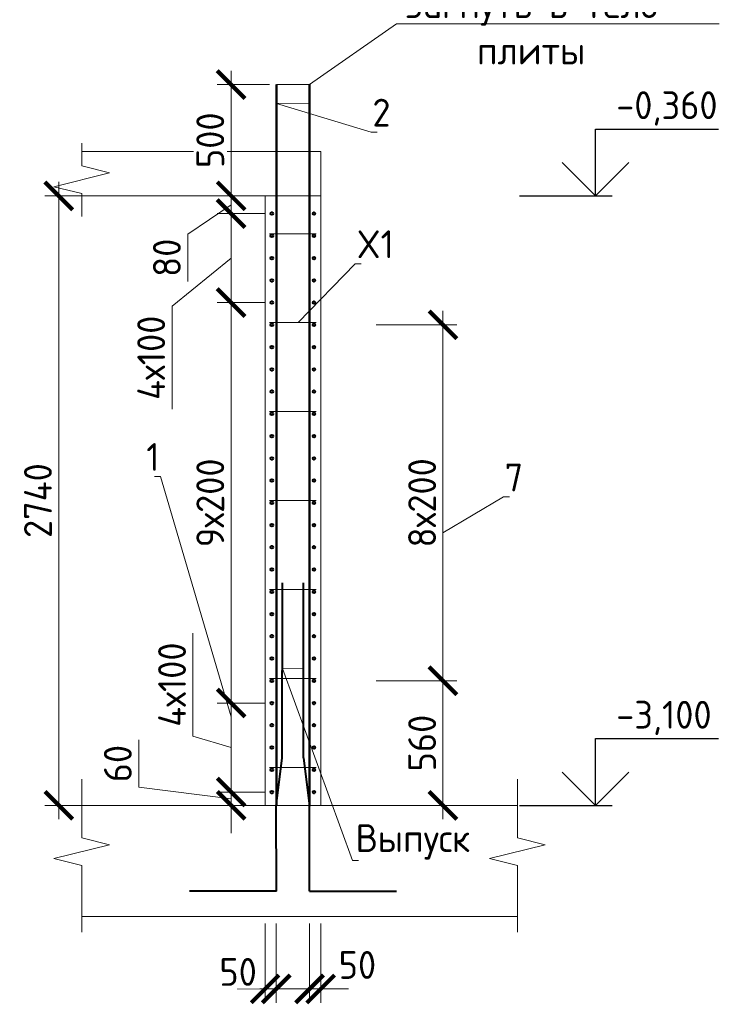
# Model space of a CAD drawing. Header units: millimetres. Extents: x 376598 to 1249954, y -318491 to -22134.
# Tile 275 of 444: x 686096 to 692413, y -123175 to -114323. Entities that reach past the tile are written whole.
import ezdxf
from ezdxf import colors
from ezdxf.entities.mleader import LeaderData, LeaderLine
from ezdxf.math import Vec2, Vec3

# ---------------------------------------------------------------- set-up
doc = ezdxf.new("R2010")
doc.units = ezdxf.units.MM
doc.linetypes.add('01 Штриховая _4 мм_', pattern=[6, 3.5, -2.5])
for name, color, linetype, lineweight in [('AF_Perekritie', 90, 'Continuous', 18), ('AF_Stena', 90, 'Continuous', 18), ('KR_Fundament', 253, 'Continuous', 18), ('Арм_шпильки', 143, 'Continuous', 18), ('Армирование', 3, 'Continuous', 40), ('АрмСтер', 2, 'Continuous', 50), ('подоснова', 151, 'Continuous', 5), ('РАЗМЕРЫ', 1, 'Continuous', 9)]:
    doc.layers.add(name, color=color, linetype=linetype, lineweight=lineweight)
doc.styles.add('GOST-2.304_Type-B', font='GOST_Common.ttf')
doc.dimstyles.new('мой 25', dxfattribs={"dimscale": 100, "dimtxt": 2.5, "dimasz": 2.5, "dimexe": 1.25, "dimexo": 0.625, "dimtad": 1, "dimdec": 0, "dimlfac": 0.5, "dimtxsty": 'GOST-2.304_Type-B', "dimblk": 'ARCHTICK', "dimcen": 2.5, "dimdle": 1.25, "dimaunit": 1, "dimadec": 1, "dimazin": 2, "dimtfac": 1, "dimtdec": 0, "dimtmove": 1, "dimatfit": 3, "dimfxl": 6, "dimfxlon": 1, "dimtfill": 1, "dimlwd": -1, "dimlwe": -1, "dimarcsym": 0})

# ---------------------------------------------------------------- blocks, each defined once
blk = doc.blocks.new('_None')
blk = doc.blocks.new('_ArchTick')
at = {"color": 0, "linetype": 'ByBlock', "const_width": 0.15}
blk.add_lwpolyline([(-0.5, -0.5), (0.5, 0.5)], dxfattribs=at)
blk = doc.blocks.new('*D2840')
at = {"layer": 'DEFPOINTS', "color": 0, "lineweight": 0, "transparency": 16777216}
for p in [(687997.1, -115906.9), (688134.2, -115906.9), (688362.4, -116066.9)]:
    blk.add_point(p, dxfattribs=at)
at = {"layer": 'РАЗМЕРЫ', "color": 0, "linetype": 'Continuous', "transparency": 16777216}
for p, q in [((687997.1, -116191.9), (687997.1, -115781.9)), ((688071.7, -115906.9), (687872.1, -115906.9)), ((687997.1, -115986.9), (687607.2, -116250.7)), ((688299.9, -116066.9), (687872.1, -116066.9)), ((687607.2, -116250.7), (687607.2, -116675.7))]:
    blk.add_line(p, q, dxfattribs=at)
at = {"layer": 'РАЗМЕРЫ', "color": 0, "transparency": 16777216, "xscale": 250, "yscale": 250, "zscale": 250}
for p, rotation in [((687997.1, -115906.9), 90), ((687997.1, -116066.9), 270)]:
    blk.add_blockref('_ArchTick', p, dxfattribs=dict(at, rotation=rotation))
at = {"layer": 'РАЗМЕРЫ', "color": 0, "lineweight": 0, "transparency": 16777216, "insert": (687419.7, -116463.2), "char_height": 250, "attachment_point": 5, "rotation": 90, "style": 'GOST-2.304_Type-B', "bg_fill": 3, "box_fill_scale": 1.1, "bg_fill_color": 256, "bg_fill_true_color": 13158600, "bg_fill_transparency": 0}
blk.add_mtext('80', dxfattribs=at)
blk = doc.blocks.new('*D2841')
at = {"layer": 'DEFPOINTS', "color": 0, "lineweight": 0, "transparency": 16777216}
for p in [(688362.4, -120466.9), (687997.1, -121266.9), (688362.4, -121266.9)]:
    blk.add_point(p, dxfattribs=at)
at = {"layer": 'РАЗМЕРЫ', "color": 0, "linetype": 'Continuous', "transparency": 16777216}
for p, q in [((687653.3, -120763.8), (687653.3, -119838.8)), ((687997.1, -120341.9), (687997.1, -121391.9)), ((688299.9, -120466.9), (687872.1, -120466.9)), ((687997.1, -120866.9), (687653.3, -120763.8)), ((688299.9, -121266.9), (687872.1, -121266.9))]:
    blk.add_line(p, q, dxfattribs=at)
at = {"layer": 'РАЗМЕРЫ', "color": 0, "transparency": 16777216, "xscale": 250, "yscale": 250, "zscale": 250}
for p, rotation in [((687997.1, -120466.9), 90), ((687997.1, -121266.9), 270)]:
    blk.add_blockref('_ArchTick', p, dxfattribs=dict(at, rotation=rotation))
at = {"layer": 'РАЗМЕРЫ', "color": 0, "lineweight": 0, "transparency": 16777216, "insert": (687465.8, -120301.3), "char_height": 250, "attachment_point": 5, "rotation": 90, "style": 'GOST-2.304_Type-B', "bg_fill": 3, "box_fill_scale": 1.1, "bg_fill_color": 256, "bg_fill_true_color": 13158600, "bg_fill_transparency": 0}
blk.add_mtext('4х100', dxfattribs=at)
blk = doc.blocks.new('*D2842')
at = {"layer": 'DEFPOINTS', "color": 0, "lineweight": 0, "transparency": 16777216}
for p in [(688362.4, -121266.9), (687997.1, -121386.9), (688302.4, -121386.9)]:
    blk.add_point(p, dxfattribs=at)
at = {"layer": 'РАЗМЕРЫ', "color": 0, "linetype": 'Continuous', "transparency": 16777216}
for p, q in [((687166.1, -121223.8), (687166.1, -120798.8)), ((687997.1, -121266.9), (687997.1, -121016.9)), ((687997.1, -121326.9), (687166.1, -121223.8)), ((688299.9, -121266.9), (687872.1, -121266.9)), ((687997.1, -121266.9), (687997.1, -121386.9)), ((687997.1, -121266.9), (687997.1, -121386.9)), ((688239.9, -121386.9), (687872.1, -121386.9)), ((687997.1, -121386.9), (687997.1, -121636.9))]:
    blk.add_line(p, q, dxfattribs=at)
at = {"layer": 'РАЗМЕРЫ', "color": 0, "transparency": 16777216, "xscale": 250, "yscale": 250, "zscale": 250}
for p, rotation in [((687997.1, -121266.9), 270), ((687997.1, -121386.9), 90)]:
    blk.add_blockref('_ArchTick', p, dxfattribs=dict(at, rotation=rotation))
at = {"layer": 'РАЗМЕРЫ', "color": 0, "lineweight": 0, "transparency": 16777216, "insert": (686978.6, -121011.3), "char_height": 250, "attachment_point": 5, "rotation": 90, "style": 'GOST-2.304_Type-B', "bg_fill": 3, "box_fill_scale": 1.1, "bg_fill_color": 256, "bg_fill_true_color": 13158600, "bg_fill_transparency": 0}
blk.add_mtext('60', dxfattribs=at)
blk = doc.blocks.new('*D2704')
at = {"layer": 'DEFPOINTS', "color": 0, "lineweight": 0, "transparency": 16777216}
for p in [(688607, -115906.9), (686447.8, -121386.9), (688766.6, -121386.9)]:
    blk.add_point(p, dxfattribs=at)
at = {"layer": 'РАЗМЕРЫ', "color": 0, "linetype": 'Continuous', "transparency": 16777216}
for p, q in [((686447.8, -115781.9), (686447.8, -121511.9)), ((687047.8, -115906.9), (686322.8, -115906.9)), ((687047.8, -121386.9), (686322.8, -121386.9))]:
    blk.add_line(p, q, dxfattribs=at)
at = {"layer": 'РАЗМЕРЫ', "color": 0, "transparency": 16777216, "xscale": 250, "yscale": 250, "zscale": 250}
for p, rotation in [((686447.8, -115906.9), 90), ((686447.8, -121386.9), 270)]:
    blk.add_blockref('_ArchTick', p, dxfattribs=dict(at, rotation=rotation))
at = {"layer": 'РАЗМЕРЫ', "color": 0, "lineweight": 0, "transparency": 16777216, "insert": (686260.3, -118646.9), "char_height": 250, "attachment_point": 5, "rotation": 90, "style": 'GOST-2.304_Type-B', "bg_fill": 3, "box_fill_scale": 1.1, "bg_fill_color": 256, "bg_fill_true_color": 13158600, "bg_fill_transparency": 0}
blk.add_mtext('2740', dxfattribs=at)
blk = doc.blocks.new('*D2843')
at = {"layer": 'DEFPOINTS', "color": 0, "lineweight": 0, "transparency": 16777216}
for p in [(687997.1, -116866.9), (688362.4, -116866.9), (688362.4, -120466.9)]:
    blk.add_point(p, dxfattribs=at)
at = {"layer": 'РАЗМЕРЫ', "color": 0, "linetype": 'Continuous', "transparency": 16777216}
for p, q in [((687997.1, -120591.9), (687997.1, -116741.9)), ((688299.9, -116866.9), (687872.1, -116866.9)), ((688299.9, -120466.9), (687872.1, -120466.9))]:
    blk.add_line(p, q, dxfattribs=at)
at = {"layer": 'РАЗМЕРЫ', "color": 0, "transparency": 16777216, "xscale": 250, "yscale": 250, "zscale": 250}
for p, rotation in [((687997.1, -116866.9), 90), ((687997.1, -120466.9), 270)]:
    blk.add_blockref('_ArchTick', p, dxfattribs=dict(at, rotation=rotation))
at = {"layer": 'РАЗМЕРЫ', "color": 0, "lineweight": 0, "transparency": 16777216, "insert": (687809.6, -118666.9), "char_height": 250, "attachment_point": 5, "rotation": 90, "style": 'GOST-2.304_Type-B', "bg_fill": 3, "box_fill_scale": 1.1, "bg_fill_color": 256, "bg_fill_true_color": 13158600, "bg_fill_transparency": 0}
blk.add_mtext('9х200', dxfattribs=at)
blk = doc.blocks.new('*D2844')
at = {"layer": 'DEFPOINTS', "color": 0, "lineweight": 0, "transparency": 16777216}
for p in [(688362.4, -116066.9), (687997.1, -116866.9), (688260.3, -116866.9)]:
    blk.add_point(p, dxfattribs=at)
at = {"layer": 'РАЗМЕРЫ', "color": 0, "linetype": 'Continuous', "transparency": 16777216}
for p, q in [((687997.1, -115941.9), (687997.1, -116991.9)), ((688299.9, -116066.9), (687872.1, -116066.9)), ((687997.1, -116466.9), (687465.8, -116900.2)), ((687465.8, -116900.2), (687465.8, -117825.2)), ((688197.8, -116866.9), (687872.1, -116866.9))]:
    blk.add_line(p, q, dxfattribs=at)
at = {"layer": 'РАЗМЕРЫ', "color": 0, "transparency": 16777216, "xscale": 250, "yscale": 250, "zscale": 250}
for p, rotation in [((687997.1, -116066.9), 90), ((687997.1, -116866.9), 270)]:
    blk.add_blockref('_ArchTick', p, dxfattribs=dict(at, rotation=rotation))
at = {"layer": 'РАЗМЕРЫ', "color": 0, "lineweight": 0, "transparency": 16777216, "insert": (687278.3, -117362.7), "char_height": 250, "attachment_point": 5, "rotation": 90, "style": 'GOST-2.304_Type-B', "bg_fill": 3, "box_fill_scale": 1.1, "bg_fill_color": 256, "bg_fill_true_color": 13158600, "bg_fill_transparency": 0}
blk.add_mtext('4х100', dxfattribs=at)
blk = doc.blocks.new('*D2705')
at = {"layer": 'DEFPOINTS', "color": 0, "lineweight": 0, "transparency": 16777216}
for p in [(688302.4, -122386.9), (688402.3, -122386.9), (688402.3, -123037.1)]:
    blk.add_point(p, dxfattribs=at)
at = {"layer": 'РАЗМЕРЫ', "color": 0, "linetype": 'Continuous', "transparency": 16777216}
for p, q in [((688302.4, -122449.4), (688302.4, -123162.1)), ((688402.3, -122449.4), (688402.3, -123162.1)), ((688302.4, -123037.1), (688052.4, -123037.1)), ((688302.4, -123037.1), (688402.3, -123037.1)), ((688402.3, -123037.1), (688652.3, -123037.1))]:
    blk.add_line(p, q, dxfattribs=at)
at = {"layer": 'РАЗМЕРЫ', "color": 0, "lineweight": 0, "transparency": 16777216, "insert": (688059.7, -122884.2), "char_height": 250, "attachment_point": 5, "style": 'GOST-2.304_Type-B', "bg_fill": 3, "box_fill_scale": 1.1, "bg_fill_color": 256, "bg_fill_true_color": 13158600, "bg_fill_transparency": 0}
blk.add_mtext('50', dxfattribs=at)
at = {"layer": 'РАЗМЕРЫ', "color": 0, "transparency": 16777216, "xscale": 250, "yscale": 250, "zscale": 250}
blk.add_blockref('_ArchTick', (688302.4, -123037.1), dxfattribs=at)
at = {"layer": 'РАЗМЕРЫ', "color": 0, "transparency": 16777216, "xscale": 250, "yscale": 250, "zscale": 250, "rotation": 180}
blk.add_blockref('_ArchTick', (688402.3, -123037.1), dxfattribs=at)
blk = doc.blocks.new('*D2706')
at = {"layer": 'DEFPOINTS', "color": 0, "lineweight": 0, "transparency": 16777216}
for p in [(688702.3, -122386.9), (688802.4, -122386.9), (688802.4, -123037.1)]:
    blk.add_point(p, dxfattribs=at)
at = {"layer": 'РАЗМЕРЫ', "color": 0, "linetype": 'Continuous', "transparency": 16777216}
for p, q in [((688702.3, -122449.4), (688702.3, -123162.1)), ((688802.4, -122449.4), (688802.4, -123162.1)), ((688702.3, -123037.1), (688452.3, -123037.1)), ((688702.3, -123037.1), (688802.4, -123037.1)), ((688802.4, -123037.1), (689052.4, -123037.1))]:
    blk.add_line(p, q, dxfattribs=at)
at = {"layer": 'РАЗМЕРЫ', "color": 0, "transparency": 16777216, "xscale": 250, "yscale": 250, "zscale": 250}
blk.add_blockref('_ArchTick', (688702.3, -123037.1), dxfattribs=at)
at = {"layer": 'РАЗМЕРЫ', "color": 0, "lineweight": 0, "transparency": 16777216, "insert": (689132, -122821.6), "char_height": 250, "attachment_point": 5, "style": 'GOST-2.304_Type-B', "bg_fill": 3, "box_fill_scale": 1.1, "bg_fill_color": 256, "bg_fill_true_color": 13158600, "bg_fill_transparency": 0}
blk.add_mtext('50', dxfattribs=at)
at = {"layer": 'РАЗМЕРЫ', "color": 0, "transparency": 16777216, "xscale": 250, "yscale": 250, "zscale": 250, "rotation": 180}
blk.add_blockref('_ArchTick', (688802.4, -123037.1), dxfattribs=at)
blk = doc.blocks.new('*D2845')
at = {"layer": 'DEFPOINTS', "color": 0, "lineweight": 0, "transparency": 16777216}
for p in [(688742.4, -117066.9), (689901.5, -117066.9), (688742.4, -120266.9)]:
    blk.add_point(p, dxfattribs=at)
at = {"layer": 'РАЗМЕРЫ', "color": 0, "linetype": 'Continuous', "transparency": 16777216}
for p, q in [((689901.5, -120391.9), (689901.5, -116941.9)), ((689301.5, -117066.9), (690026.5, -117066.9)), ((689301.5, -120266.9), (690026.5, -120266.9))]:
    blk.add_line(p, q, dxfattribs=at)
at = {"layer": 'РАЗМЕРЫ', "color": 0, "transparency": 16777216, "xscale": 250, "yscale": 250, "zscale": 250}
for p, rotation in [((689901.5, -117066.9), 90), ((689901.5, -120266.9), 270)]:
    blk.add_blockref('_ArchTick', p, dxfattribs=dict(at, rotation=rotation))
at = {"layer": 'РАЗМЕРЫ', "color": 0, "lineweight": 0, "transparency": 16777216, "insert": (689714, -118666.9), "char_height": 250, "attachment_point": 5, "rotation": 90, "style": 'GOST-2.304_Type-B', "bg_fill": 3, "box_fill_scale": 1.1, "bg_fill_color": 256, "bg_fill_true_color": 13158600, "bg_fill_transparency": 0}
blk.add_mtext('8х200', dxfattribs=at)
blk = doc.blocks.new('*D2846')
at = {"layer": 'DEFPOINTS', "color": 0, "lineweight": 0, "transparency": 16777216}
for p in [(688742.4, -120266.9), (689648.5, -121386.9), (689901.5, -121386.9)]:
    blk.add_point(p, dxfattribs=at)
at = {"layer": 'РАЗМЕРЫ', "color": 0, "linetype": 'Continuous', "transparency": 16777216}
for p, q in [((689901.5, -120141.9), (689901.5, -121511.9)), ((689301.5, -120266.9), (690026.5, -120266.9)), ((689711, -121386.9), (690026.5, -121386.9))]:
    blk.add_line(p, q, dxfattribs=at)
at = {"layer": 'РАЗМЕРЫ', "color": 0, "transparency": 16777216, "xscale": 250, "yscale": 250, "zscale": 250}
for p, rotation in [((689901.5, -120266.9), 90), ((689901.5, -121386.9), 270)]:
    blk.add_blockref('_ArchTick', p, dxfattribs=dict(at, rotation=rotation))
at = {"layer": 'РАЗМЕРЫ', "color": 0, "lineweight": 0, "transparency": 16777216, "insert": (689714, -120826.9), "char_height": 250, "attachment_point": 5, "rotation": 90, "style": 'GOST-2.304_Type-B', "bg_fill": 3, "box_fill_scale": 1.1, "bg_fill_color": 256, "bg_fill_true_color": 13158600, "bg_fill_transparency": 0}
blk.add_mtext('560', dxfattribs=at)
blk = doc.blocks.new('*D2817')
at = {"layer": 'DEFPOINTS', "color": 0, "lineweight": 0, "transparency": 16777216}
for p in [(687997.1, -114906.9), (688403.6, -114906.9), (687660.9, -115906.9)]:
    blk.add_point(p, dxfattribs=at)
at = {"layer": 'РАЗМЕРЫ', "color": 0, "linetype": 'Continuous', "transparency": 16777216}
for p, q in [((687997.1, -116031.9), (687997.1, -114781.9)), ((688341.1, -114906.9), (687872.1, -114906.9)), ((687723.4, -115906.9), (688122.1, -115906.9))]:
    blk.add_line(p, q, dxfattribs=at)
at = {"layer": 'РАЗМЕРЫ', "color": 0, "transparency": 16777216, "xscale": 250, "yscale": 250, "zscale": 250}
for p, rotation in [((687997.1, -114906.9), 90), ((687997.1, -115906.9), 270)]:
    blk.add_blockref('_ArchTick', p, dxfattribs=dict(at, rotation=rotation))
at = {"layer": 'РАЗМЕРЫ', "color": 0, "lineweight": 0, "transparency": 16777216, "insert": (687809.6, -115406.9), "char_height": 250, "attachment_point": 5, "rotation": 90, "style": 'GOST-2.304_Type-B', "bg_fill": 3, "box_fill_scale": 1.1, "bg_fill_color": 256, "bg_fill_true_color": 13158600, "bg_fill_transparency": 0}
blk.add_mtext('500', dxfattribs=at)

msp = doc.modelspace()

# ---------------------------------------------------------------- linework, layer by layer
for points in [[(691273.2, -115306.9), (692378.5, -115306.9)], [(691273.2, -115906.9), (691273.2, -115306.9)], [(691573.2, -115606.9), (691273.2, -115906.9), (690973.2, -115606.9)], [(690588.6, -115906.9), (691423.2, -115906.9)], [(691273.2, -120786.9), (692378.5, -120786.9)], [(691273.2, -121386.9), (691273.2, -120786.9)], [(691573.2, -121086.9), (691273.2, -121386.9), (690973.2, -121086.9)], [(690588.6, -121386.9), (691423.2, -121386.9)]]:
    msp.add_lwpolyline(points)
at = {"layer": 'AF_Perekritie', "linetype": '01 Штриховая _4 мм_', "lineweight": 9}
for p, q in [((688802.4, -115506.9), (686653.8, -115506.9)), ((686653.8, -115906.9), (688802.4, -115906.9))]:
    msp.add_line(p, q, dxfattribs=at)
at = {"layer": 'AF_Stena', "lineweight": 20}
for p, q in [((688802.4, -121386.9), (688802.4, -115507.9)), ((688302.4, -115906.9), (688302.4, -121386.9)), ((688302.4, -121386.9), (688802.4, -121386.9))]:
    msp.add_line(p, q, dxfattribs=at)
for points in [[(686653.8, -115581.9), (686653.8, -115431.9)], [(686653.8, -115581.9), (686653.8, -115636.9)], [(686653.8, -115636.9), (686903.8, -115699.4)], [(686903.8, -115699.4), (686403.8, -115824.4)], [(686403.8, -115824.4), (686653.8, -115886.9)], [(686653.8, -115886.9), (686653.8, -115941.9)], [(686653.8, -115941.9), (686653.8, -116091.9)], [(686653.8, -121622.9), (686653.8, -121151)], [(690570.2, -121622.9), (690570.2, -121151)], [(686653.8, -121622.9), (686653.8, -121677.9)], [(690570.2, -121622.9), (690570.2, -121677.9)], [(686653.8, -121677.9), (686903.8, -121740.4)], [(690570.2, -121677.9), (690820.2, -121740.4)], [(686903.8, -121740.4), (686403.8, -121865.4)], [(690820.2, -121740.4), (690320.2, -121865.4)], [(686403.8, -121865.4), (686653.8, -121927.9)], [(690320.2, -121865.4), (690570.2, -121927.9)], [(686653.8, -121927.9), (686653.8, -121982.9)], [(686653.8, -121982.9), (686653.8, -122527)], [(690570.2, -121927.9), (690570.2, -121982.9)], [(690570.2, -121982.9), (690570.2, -122527)]]:
    msp.add_lwpolyline(points, dxfattribs=at)
at = {"layer": 'KR_Fundament', "lineweight": 9}
for p, q in [((690570.2, -121386.9), (686653.8, -121386.9)), ((686653.8, -122386.9), (690570.2, -122386.9))]:
    msp.add_line(p, q, dxfattribs=at)
at = {"layer": 'Армирование', "ltscale": 100}
for p, q in [((688457.3, -120959.6), (688457.6, -119386.4)), ((688648.1, -120959.6), (688648.4, -119386.4)), ((688403.3, -121394.1), (688457.3, -120959.6)), ((688648.1, -120959.6), (688702.1, -121394.1)), ((688403.6, -122157.5), (688403.3, -121394.1)), ((688702.4, -122157.5), (688702.1, -121394.1)), ((688404, -122157.6), (687622.4, -122157.3)), ((688702.4, -122157.5), (689483.9, -122157.2))]:
    msp.add_line(p, q, dxfattribs=at)
for centre in [(688362.4, -116066.9), (688742.4, -116066.9), (688742.4, -116466.9), (688362.4, -116866.9), (688742.4, -116866.9), (688362.4, -117266.9), (688742.4, -117266.9), (688362.4, -117666.9), (688742.4, -117666.9), (688362.4, -118066.9), (688742.4, -118066.9), (688362.4, -118466.9), (688742.4, -118466.9), (688362.4, -118866.9), (688742.4, -118866.9), (688362.4, -119266.9), (688742.4, -119266.9), (688362.4, -119666.9), (688742.4, -119666.9), (688362.4, -120066.9), (688742.4, -120066.9), (688362.4, -120466.9), (688742.4, -120466.9), (688362.4, -120866.9), (688742.4, -120866.9), (688362.4, -121266.9), (688742.4, -121266.9)]:
    msp.add_circle(centre, 12, dxfattribs=at)
at = {"layer": 'АрмСтер', "ltscale": 15}
for p, q in [((688403.6, -121386.9), (688403.6, -114906.9)), ((688702.1, -121386.9), (688702.1, -114906.9))]:
    msp.add_line(p, q, dxfattribs=at)

# ---------------------------------------------------------------- texts
at = {"style": 'GOST-2.304_Type-B'}
for s, p in [('-0,360', (691459.1, -115216.9)), ('-3,100', (691459.1, -120696.9))]:
    msp.add_text(s, height=250, dxfattribs=at).set_placement(p)

# ---------------------------------------------------------------- leaders
at = {"layer": 'подоснова'}
ml = msp.add_multileader_mtext('Standard', dxfattribs=at)
ml.set_content('Загнуть в тело плиты', color=256, style='GOST-2.304_Type-B')
ml.set_leader_properties(color=256, linetype='ByLayer', lineweight=15)
ml.set_arrow_properties(name='NONE')
ml.build(insert=Vec2(0, 0))
ml.multileader.update_dxf_attribs({"text_left_attachment_type": 6, "text_right_attachment_type": 6, "dogleg_length": 10, "arrow_head_size": 18})
ctx = ml.context
ctx.base_point, ctx.char_height, ctx.arrow_head_size, ctx.landing_gap_size, ctx.plane_origin = Vec3(689495, -114359), 250, 18, 20, Vec3(692913.2, -112908.5)
ctx.left_attachment, ctx.right_attachment, ctx.text_align_type = 6, 6, 1
notes = []
notes.append((ctx, [(1, (1, 1, 0), (689485, -114359), (1, 0), 10, [(0, [(688403.6, -114906.9), (688702.1, -114906.9)], 0, [])])]))
ctx.mtext.insert, ctx.mtext.width, ctx.mtext.alignment, ctx.mtext.flow_direction = Vec3(690694.4, -114059), 2840.037, 2, 5
ml = msp.add_multileader_mtext('Standard', dxfattribs=at)
ml.set_content('2', color=256, style='GOST-2.304_Type-B')
ml.set_leader_properties(color=256, linetype='ByLayer', lineweight=15)
ml.set_arrow_properties(name='NONE')
ml.build(insert=Vec2(0, 0))
ml.multileader.update_dxf_attribs({"text_left_attachment_type": 6, "text_right_attachment_type": 6, "dogleg_length": 10, "arrow_head_size": 18})
ctx = ml.context
ctx.base_point, ctx.char_height, ctx.arrow_head_size, ctx.landing_gap_size, ctx.plane_origin = Vec3(689265.9, -115334), 250, 18, 20, Vec3(688049.1, -114021.5)
ctx.left_attachment, ctx.right_attachment, ctx.text_align_type = 6, 6, 1
notes.append((ctx, [(0, (1, 1, 0), (689255.9, -115334), (1, 0), 10, [(1, [(688702.1, -115074), (688403.6, -115075.8)], 0, [])])]))
ctx.mtext.insert, ctx.mtext.width, ctx.mtext.alignment, ctx.mtext.flow_direction = Vec3(689348.4, -115034), 22.898, 2, 5
ml = msp.add_multileader_mtext('Standard', dxfattribs=at)
ml.set_content('1', color=256, style='GOST-2.304_Type-B')
ml.set_leader_properties(color=256, linetype='ByLayer', lineweight=15)
ml.set_arrow_properties(name='NONE')
ml.build(insert=Vec2(0, 0))
ml.multileader.update_dxf_attribs({"text_left_attachment_type": 6, "text_right_attachment_type": 6, "dogleg_length": 10, "arrow_head_size": 18})
ctx = ml.context
ctx.base_point, ctx.char_height, ctx.arrow_head_size, ctx.landing_gap_size, ctx.plane_origin = Vec3(687236.7, -118429.5), 250, 18, 20, Vec3(685937, -117989.3)
ctx.left_attachment, ctx.right_attachment, ctx.text_align_type = 6, 6, 1
notes.append((ctx, [(1, (1, 1, 0), (687361.7, -118429.5), (-1, 0), 10, [(2, [(687997.1, -116741.9), (687997.1, -117885.7), (687997.1, -120591.9)], 0, [])])]))
ctx.mtext.insert, ctx.mtext.width, ctx.mtext.alignment, ctx.mtext.flow_direction = Vec3(687294.2, -118129.5), 22.898, 2, 5
ml = msp.add_multileader_mtext('Standard', dxfattribs=at)
ml.set_content('Выпуск', color=256, style='GOST-2.304_Type-B')
ml.set_leader_properties(color=256, linetype='ByLayer', lineweight=15)
ml.set_arrow_properties(name='NONE')
ml.build(insert=Vec2(0, 0))
ml.multileader.update_dxf_attribs({"text_left_attachment_type": 6, "text_right_attachment_type": 6, "dogleg_length": 10, "arrow_head_size": 18})
ctx = ml.context
ctx.base_point, ctx.char_height, ctx.arrow_head_size, ctx.landing_gap_size, ctx.plane_origin = Vec3(689098.6, -121881.1), 250, 18, 20, Vec3(687941.6, -118919)
ctx.left_attachment, ctx.right_attachment, ctx.text_align_type = 6, 6, 1
notes.append((ctx, [(0, (1, 1, 0), (689088.6, -121881.1), (1, 0), 10, [(1, [(688648, -120160.2), (688457.4, -120156.9)], 0, [])])]))
ctx.mtext.insert, ctx.mtext.width, ctx.mtext.alignment, ctx.mtext.flow_direction = Vec3(689631.1, -121556.1), 22.898, 2, 5
for ctx, leaders in notes:
    for number, flags, end, landing, length, lines in leaders:
        leader = LeaderData()
        leader.index, (leader.has_last_leader_line, leader.has_dogleg_vector, leader.attachment_direction) = number, flags
        leader.last_leader_point, leader.dogleg_vector, leader.dogleg_length = Vec3(end), Vec3(landing), length
        for number, points, colour, breaks in lines:
            line = LeaderLine()
            line.index, line.vertices, line.color, line.breaks = number, Vec3.list(points), colors.encode_raw_color(colour), breaks
            leader.lines.append(line)
        ctx.leaders.append(leader)

# ---------------------------------------------------------------- next in the draw order: dimensions: what is measured, and where the dimension line sits
at = {"layer": 'РАЗМЕРЫ', "lineweight": 0}
dim = msp.add_linear_dim(base=(687997.1, -115906.9), p1=(688362.4, -116066.9), p2=(688134.2, -115906.9), angle=90, dimstyle='мой 25', dxfattribs=at)
dim.commit()
dim.dimension.update_dxf_attribs({"geometry": '*D2840', "text_midpoint": (687607.2, -116313.2), "dimtype": 160})
dim = msp.add_linear_dim(base=(687997.1, -121266.9), p1=(688362.4, -120466.9), p2=(688362.4, -121266.9), angle=90, text='4х100', dimstyle='мой 25', dxfattribs=at)
dim.commit()
dim.dimension.update_dxf_attribs({"geometry": '*D2841', "text_midpoint": (687465.8, -120701.3)})
dim = msp.add_linear_dim(base=(688402.3, -123037.1), p1=(688302.4, -122386.9), p2=(688402.3, -122386.9), dimstyle='мой 25', dxfattribs=at)
dim.commit()
dim.dimension.update_dxf_attribs({"geometry": '*D2705', "text_midpoint": (688059.7, -123071.7), "dimtype": 160})

# ---------------------------------------------------------------- next in the draw order: linework, layer by layer
at = {"layer": 'Армирование', "ltscale": 100}
msp.add_circle((688362.4, -116466.9), 12, dxfattribs=at)

# ---------------------------------------------------------------- next in the draw order: dimensions: what is measured, and where the dimension line sits
at = {"layer": 'РАЗМЕРЫ', "lineweight": 0}
dim = msp.add_linear_dim(base=(687997.1, -121386.9), p1=(688362.4, -121266.9), p2=(688302.4, -121386.9), angle=90, dimstyle='мой 25', dxfattribs=at)
dim.commit()
dim.dimension.update_dxf_attribs({"geometry": '*D2842', "text_midpoint": (687166.1, -121161.3), "dimtype": 160})
dim = msp.add_linear_dim(base=(688802.4, -123037.1), p1=(688702.3, -122386.9), p2=(688802.4, -122386.9), dimstyle='мой 25', dxfattribs=at)
dim.commit()
dim.dimension.update_dxf_attribs({"geometry": '*D2706', "text_midpoint": (689132, -123009.1), "dimtype": 160})

# ---------------------------------------------------------------- next in the draw order: dimensions: what is measured, and where the dimension line sits
dim = msp.add_linear_dim(base=(686447.8, -121386.9), p1=(688607, -115906.9), p2=(688766.6, -121386.9), angle=90, dimstyle='мой 25', dxfattribs=at)
dim.commit()
dim.dimension.update_dxf_attribs({"geometry": '*D2704', "text_midpoint": (686260.3, -118646.9)})

# ---------------------------------------------------------------- next in the draw order: linework, layer by layer
at = {"layer": 'Армирование', "ltscale": 100}
for centre in [(688362.4, -116266.9), (688742.4, -116266.9), (688742.4, -116666.9), (688742.4, -117066.9), (688742.4, -117466.9), (688742.4, -117866.9), (688742.4, -118266.9), (688742.4, -118666.9), (688742.4, -119066.9), (688742.4, -119466.9), (688742.4, -119866.9), (688742.4, -120266.9), (688362.4, -120666.9), (688742.4, -120666.9), (688362.4, -121066.9), (688742.4, -121066.9)]:
    msp.add_circle(centre, 12, dxfattribs=at)

# ---------------------------------------------------------------- next in the draw order: dimensions: what is measured, and where the dimension line sits
at = {"layer": 'РАЗМЕРЫ', "lineweight": 0}
dim = msp.add_linear_dim(base=(687997.1, -116866.9), p1=(688362.4, -120466.9), p2=(688362.4, -116866.9), angle=90, text='9х200', dimstyle='мой 25', dxfattribs=at)
dim.commit()
dim.dimension.update_dxf_attribs({"geometry": '*D2843', "text_midpoint": (687809.6, -118666.9)})

# ---------------------------------------------------------------- next in the draw order: linework, layer by layer
at = {"layer": 'Армирование', "ltscale": 100}
for centre in [(688362.4, -118266.9), (688362.4, -118666.9), (688362.4, -119066.9), (688362.4, -119466.9), (688362.4, -119866.9), (688362.4, -120266.9)]:
    msp.add_circle(centre, 12, dxfattribs=at)

# ---------------------------------------------------------------- next in the draw order: dimensions: what is measured, and where the dimension line sits
at = {"layer": 'РАЗМЕРЫ', "lineweight": 0}
dim = msp.add_linear_dim(base=(687997.1, -116866.9), p1=(688362.4, -116066.9), p2=(688260.3, -116866.9), angle=90, text='4х100', dimstyle='мой 25', dxfattribs=at)
dim.commit()
dim.dimension.update_dxf_attribs({"geometry": '*D2844', "text_midpoint": (687465.8, -116962.7), "dimtype": 160})
dim = msp.add_linear_dim(base=(689901.5, -117066.9), p1=(688742.4, -120266.9), p2=(688742.4, -117066.9), angle=90, text='8х200', dimstyle='мой 25', dxfattribs=at)
dim.commit()
dim.dimension.update_dxf_attribs({"geometry": '*D2845', "text_midpoint": (689714, -118666.9)})

# ---------------------------------------------------------------- next in the draw order: linework, layer by layer
at = {"layer": 'Арм_шпильки'}
for p, q in [((688342.4, -116246.9), (688762.4, -116246.9)), ((688342.4, -117046.9), (688762.4, -117046.9)), ((688342.4, -117846.9), (688762.4, -117846.9)), ((688342.4, -118646.9), (688762.4, -118646.9)), ((688342.4, -119446.9), (688762.4, -119446.9))]:
    msp.add_line(p, q, dxfattribs=at)
at = {"layer": 'Армирование', "ltscale": 100}
for centre in [(688362.4, -116666.9), (688362.4, -117066.9), (688362.4, -117466.9), (688362.4, -117866.9)]:
    msp.add_circle(centre, 12, dxfattribs=at)

# ---------------------------------------------------------------- next in the draw order: dimensions: what is measured, and where the dimension line sits
at = {"layer": 'РАЗМЕРЫ', "lineweight": 0}
for base, p1, p2, picture, middle in [((687997.1, -114906.9), (687660.9, -115906.9), (688403.6, -114906.9), '*D2817', (687809.6, -115406.9)), ((689901.5, -121386.9), (688742.4, -120266.9), (689648.5, -121386.9), '*D2846', (689714, -120826.9))]:
    dim = msp.add_linear_dim(base=base, p1=p1, p2=p2, angle=90, dimstyle='мой 25', dxfattribs=at)
    dim.commit()
    dim.dimension.update_dxf_attribs({"geometry": picture, "text_midpoint": middle})

# ---------------------------------------------------------------- next in the draw order: leaders
at = {"layer": 'подоснова'}
ml = msp.add_multileader_mtext('Standard', dxfattribs=at)
ml.set_content('X1', color=256, style='GOST-2.304_Type-B')
ml.set_leader_properties(color=256, linetype='ByLayer', lineweight=15)
ml.set_arrow_properties(name='NONE')
ml.build(insert=Vec2(0, 0))
ml.multileader.update_dxf_attribs({"text_left_attachment_type": 6, "text_right_attachment_type": 6, "dogleg_length": 10, "arrow_head_size": 18})
ctx = ml.context
ctx.base_point, ctx.char_height, ctx.arrow_head_size, ctx.landing_gap_size, ctx.plane_origin = Vec3(689122.8, -116517.1), 250, 18, 20, Vec3(688128.2, -115744.9)
ctx.left_attachment, ctx.right_attachment, ctx.text_align_type = 6, 6, 1
notes = []
notes.append((ctx, [(0, (1, 1, 0), (689112.8, -116517.1), (1, 0), 10, [(0, [(688599, -117046.9)], 0, [])])]))
ctx.mtext.insert, ctx.mtext.width, ctx.mtext.alignment, ctx.mtext.flow_direction = Vec3(689292.8, -116217.1), 22.898, 2, 5
ml = msp.add_multileader_mtext('Standard', dxfattribs=at)
ml.set_content('7', color=256, style='GOST-2.304_Type-B')
ml.set_leader_properties(color=256, linetype='ByLayer', lineweight=15)
ml.set_arrow_properties(name='NONE')
ml.build(insert=Vec2(0, 0))
ml.multileader.update_dxf_attribs({"text_left_attachment_type": 6, "text_right_attachment_type": 6, "dogleg_length": 10, "arrow_head_size": 18})
ctx = ml.context
ctx.base_point, ctx.char_height, ctx.arrow_head_size, ctx.landing_gap_size, ctx.plane_origin = Vec3(690456.5, -118614), 250, 18, 20, Vec3(689462, -117841.8)
ctx.left_attachment, ctx.right_attachment, ctx.text_align_type = 6, 6, 1
notes.append((ctx, [(0, (1, 1, 0), (690446.5, -118614), (1, 0), 10, [(0, [(689901.5, -118935.2)], 0, [])])]))
ctx.mtext.insert, ctx.mtext.width, ctx.mtext.alignment, ctx.mtext.flow_direction = Vec3(690539.1, -118314), 22.898, 2, 5
for ctx, leaders in notes:
    for number, flags, end, landing, length, lines in leaders:
        leader = LeaderData()
        leader.index, (leader.has_last_leader_line, leader.has_dogleg_vector, leader.attachment_direction) = number, flags
        leader.last_leader_point, leader.dogleg_vector, leader.dogleg_length = Vec3(end), Vec3(landing), length
        for number, points, colour, breaks in lines:
            line = LeaderLine()
            line.index, line.vertices, line.color, line.breaks = number, Vec3.list(points), colors.encode_raw_color(colour), breaks
            leader.lines.append(line)
        ctx.leaders.append(leader)

# ---------------------------------------------------------------- next in the draw order: linework, layer by layer
at = {"layer": 'Арм_шпильки'}
for p, q in [((688342.4, -120246.9), (688762.4, -120246.9)), ((688342.4, -121046.9), (688762.4, -121046.9))]:
    msp.add_line(p, q, dxfattribs=at)

doc.saveas('drawing.dxf')
